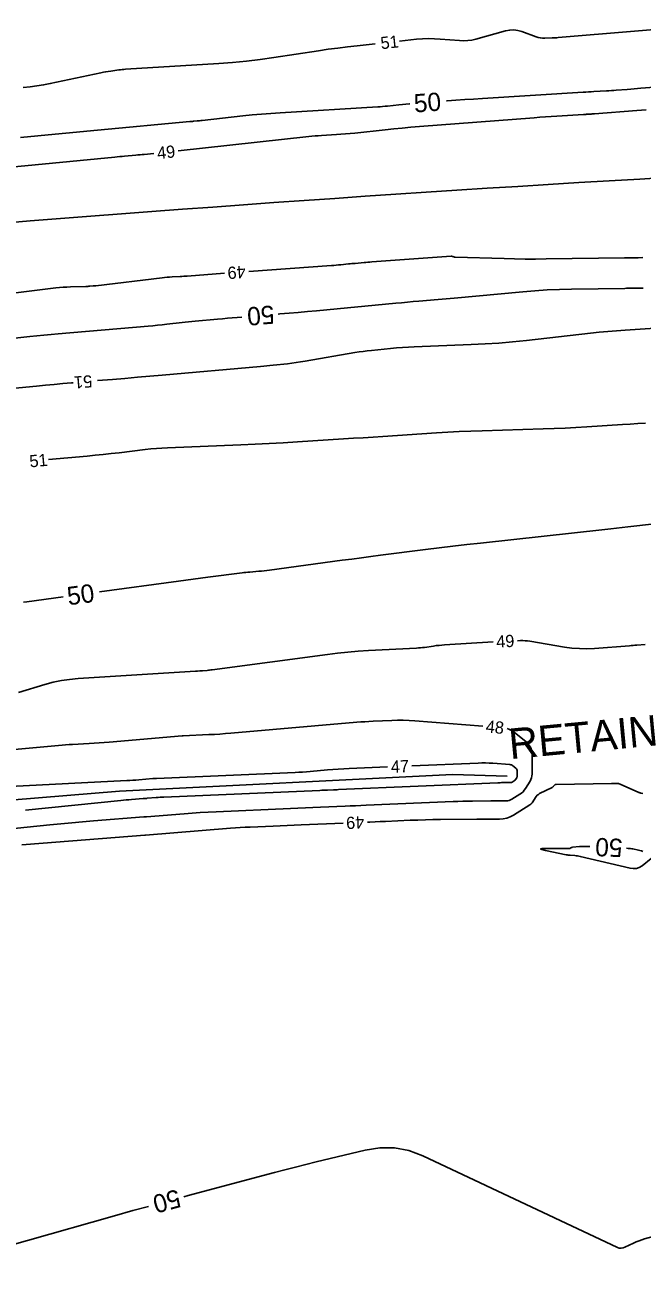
# Model space of a CAD drawing. Extents: x 2384780 to 2405861, y 547869 to 573706.
# Drawn here: x 2396899.3 to 2397000.5, y 552440.3 to 552643.7 of the extents above; entities that cross this region are included whole.
import ezdxf

# ---------------------------------------------------------------- set-up
doc = ezdxf.new("R2010")
doc.units = 0
for name, color, linetype in [('Old_Level_5', 7, 'Continuous'), ('Old_Level_60', 7, 'Continuous'), ('Old_Level_61', 7, 'Continuous')]:
    doc.layers.add(name, color=color, linetype=linetype)

msp = doc.modelspace()

# ---------------------------------------------------------------- linework, layer by layer
at = {"layer": 'Old_Level_5'}
msp.add_lwpolyline([(2396978.36675, 552520.44175), (2396969.428, 552520.71275), (2396914.792, 552518.002), (2396848.97, 552512.58075), (2396788.753, 552503.63525), (2396705.595, 552496.8585), (2396603.47575, 552486.01575), (2396504.046, 552476.8625)], dxfattribs=at)
msp.add_arc((2397284.94953, 547741.42709), 4885.24931, 91.40220833, 95.16482222, dxfattribs=at)
at = {"layer": 'Old_Level_60'}
for points in [[(2396960.73725, 552640.97275), (2396963.54, 552641.2735), (2396964.5075, 552641.35425), (2396965.4755, 552641.389), (2396966.444, 552641.37775), (2396967.41325, 552641.32075), (2396970.58, 552641.059), (2396971.25575, 552641.0325), (2396971.926, 552641.0655), (2396972.5905, 552641.1575), (2396973.24975, 552641.309), (2396978.13825, 552642.65825), (2396978.80675, 552642.79025), (2396979.47075, 552642.8155), (2396980.13025, 552642.7345), (2396980.7855, 552642.54675), (2396983.1495, 552641.6745), (2396983.4935, 552641.56625), (2396983.843, 552641.493), (2396984.19825, 552641.455), (2396984.559, 552641.45175), (2396985.74625, 552641.4995), (2396986.0005, 552641.511), (2396986.25475, 552641.52525), (2396986.5085, 552641.54225), (2396986.7625, 552641.56225), (2397011.782, 552643.653)], [(2396899.0085, 552633.35725), (2396900.12325, 552633.474), (2396901.233, 552633.6245), (2396902.33775, 552633.80825), (2396903.4375, 552634.02525), (2396911.75375, 552635.798), (2396912.151, 552635.8785), (2396912.54975, 552635.951), (2396912.94975, 552636.01575), (2396913.351, 552636.07225), (2396914.6645, 552636.244), (2396914.946, 552636.2785), (2396915.22825, 552636.308), (2396915.51075, 552636.333), (2396915.79375, 552636.353), (2396931.07125, 552637.30325), (2396933.3385, 552637.47), (2396935.6005, 552637.68775), (2396937.857, 552637.95625), (2396940.10775, 552638.27575), (2396947.452, 552639.4025), (2396949.027, 552639.635), (2396950.60425, 552639.84975), (2396952.18375, 552640.04625), (2396953.76575, 552640.22525), (2396956.76, 552640.54625)], [(2397001.16525, 552629.7075), (2397000.41125, 552629.65), (2396999.657, 552629.59225), (2396992.7085, 552629.05925), (2396992.52925, 552629.04575), (2396992.35, 552629.03325), (2396992.1705, 552629.02125), (2396991.99125, 552629.01), (2396991.40525, 552628.97425), (2396991.27975, 552628.9665), (2396991.154, 552628.95875), (2396991.0285, 552628.95125), (2396990.903, 552628.9435), (2396986.5575, 552628.67875), (2396985.6265, 552628.62), (2396984.69575, 552628.5575), (2396983.76525, 552628.49125), (2396982.835, 552628.421), (2396963.9785, 552626.95975), (2396962.58, 552626.84625), (2396961.18225, 552626.7225), (2396959.78575, 552626.58875), (2396958.39, 552626.4445), (2396953.37375, 552625.9085), (2396952.626, 552625.833), (2396951.8775, 552625.766), (2396951.128, 552625.70775), (2396950.378, 552625.658), (2396947.92675, 552625.50975), (2396947.40175, 552625.475), (2396946.87725, 552625.4335), (2396946.3535, 552625.386), (2396945.83, 552625.33175), (2396924.4195, 552622.9875)], [(2396920.442, 552622.56525), (2396918.8555, 552622.41275), (2396918.5125, 552622.38), (2396918.16975, 552622.3475), (2396917.82675, 552622.31525), (2396917.48375, 552622.28325), (2396915.61925, 552622.1105), (2396915.21975, 552622.07325), (2396914.82025, 552622.03575), (2396914.421, 552621.99775), (2396914.0215, 552621.9595), (2396887.8075, 552619.43575)], [(2396936.004, 552603.1995), (2396949.54575, 552604.183), (2396949.93325, 552604.2125), (2396950.32075, 552604.2445), (2396950.708, 552604.279), (2396951.095, 552604.31575), (2396952.359, 552604.44075), (2396952.63, 552604.46725), (2396952.901, 552604.49275), (2396953.172, 552604.51775), (2396953.443, 552604.54175), (2396954.90925, 552604.67), (2396955.2235, 552604.697), (2396955.538, 552604.7225), (2396955.85225, 552604.74675), (2396956.167, 552604.76975), (2396969.192, 552605.6975), (2396969.25875, 552605.69875), (2396969.3245, 552605.69275), (2396969.38925, 552605.6795), (2396969.453, 552605.65925), (2396969.6595, 552605.581), (2396969.704, 552605.56625), (2396969.74925, 552605.55525), (2396969.7955, 552605.548), (2396969.84225, 552605.54475), (2396977.8805, 552605.31475), (2396979.603, 552605.27475), (2396981.32575, 552605.2525), (2396983.0485, 552605.24875), (2396984.7715, 552605.263), (2396997.646, 552605.4375), (2396998.39575, 552605.44775), (2396999.1455, 552605.45775), (2396999.895, 552605.468), (2397000.64475, 552605.47825)], [(2396882.4795, 552597.80475), (2396904.36175, 552600.50525), (2396904.96325, 552600.572), (2396905.56575, 552600.624), (2396906.1695, 552600.6615), (2396906.774, 552600.68425), (2396909.27025, 552600.748), (2396909.43425, 552600.7535), (2396909.59825, 552600.7615), (2396909.762, 552600.772), (2396909.92575, 552600.785), (2396910.46025, 552600.83175), (2396910.57475, 552600.84225), (2396910.68925, 552600.8535), (2396910.8035, 552600.86575), (2396910.91775, 552600.879), (2396921.79275, 552602.168), (2396922.19925, 552602.21325), (2396922.606, 552602.25225), (2396923.0135, 552602.28525), (2396923.42175, 552602.31225), (2396924.7555, 552602.3905), (2396925.04125, 552602.40775), (2396925.327, 552602.426), (2396925.6125, 552602.44525), (2396925.89825, 552602.4655), (2396932.0145, 552602.90975)], [(2397004.32725, 552594.0365), (2396997.717, 552593.5955), (2396996.301, 552593.493), (2396994.88675, 552593.37425), (2396993.474, 552593.23925), (2396992.0625, 552593.08825), (2396981.53975, 552591.901), (2396979.2835, 552591.66775), (2396977.02375, 552591.47625), (2396974.761, 552591.327), (2396972.495, 552591.21975), (2396963.15325, 552590.864), (2396962.18125, 552590.81925), (2396961.2105, 552590.759), (2396960.241, 552590.683), (2396959.27225, 552590.5915), (2396956.11025, 552590.2675), (2396955.43325, 552590.19225), (2396954.758, 552590.10575), (2396954.0845, 552590.0075), (2396953.41225, 552589.89775), (2396945.22625, 552588.49075), (2396944.5075, 552588.373), (2396943.78725, 552588.2665), (2396943.0655, 552588.17125), (2396942.342, 552588.08725), (2396939.97625, 552587.83125), (2396939.469, 552587.7775), (2396938.96175, 552587.7265), (2396938.45425, 552587.678), (2396937.9465, 552587.63225), (2396921.81775, 552586.21675), (2396919.7695, 552586.03775), (2396917.72125, 552585.8605), (2396915.673, 552585.68475), (2396913.6245, 552585.51075), (2396911.18, 552585.304)], [(2396907.19425, 552584.967), (2396906.9325, 552584.94475), (2396905.49875, 552584.8215), (2396904.06525, 552584.6945), (2396902.632, 552584.5635), (2396901.19925, 552584.4285), (2396886.03425, 552582.98)], [(2396903.1435, 552572.3575), (2396909.49225, 552572.9375), (2396910.804, 552573.06225), (2396912.11475, 552573.1965), (2396913.4245, 552573.34025), (2396914.73325, 552573.49375), (2396919.007, 552574.01), (2396919.9235, 552574.1115), (2396920.8415, 552574.194), (2396921.761, 552574.25775), (2396922.68175, 552574.30275), (2396934.719, 552574.7685), (2396937.035, 552574.86575), (2396939.35025, 552574.9785), (2396941.66475, 552575.10625), (2396943.97825, 552575.24975), (2396951.535, 552575.74275), (2396953.15425, 552575.8485), (2396954.7735, 552575.954), (2396956.39275, 552576.05975), (2396958.012, 552576.1655), (2396966.7715, 552576.737), (2396968.649, 552576.851), (2396970.52725, 552576.948), (2396972.40625, 552577.028), (2396974.28625, 552577.09075), (2396984.2915, 552577.38025), (2396986.0835, 552577.44025), (2396987.8745, 552577.51675), (2396989.665, 552577.60975), (2396991.4545, 552577.719), (2396997.299, 552578.10325), (2396998.5515, 552578.18225), (2396999.8045, 552578.255), (2397001.05775, 552578.321)], [(2396976.07425, 552542.462), (2396968.123, 552541.98075), (2396967.66475, 552541.948), (2396967.20775, 552541.906), (2396966.7515, 552541.8545), (2396966.29625, 552541.7935), (2396964.81075, 552541.5785), (2396964.492, 552541.53625), (2396964.1725, 552541.50125), (2396963.8525, 552541.47375), (2396963.5315, 552541.4535), (2396955.6385, 552541.048), (2396953.94875, 552540.944), (2396952.26225, 552540.8055), (2396950.579, 552540.6325), (2396948.89875, 552540.42525), (2396929.992, 552537.89575), (2396929.78525, 552537.8695), (2396929.5785, 552537.84575), (2396929.37125, 552537.8245), (2396929.164, 552537.806), (2396928.423, 552537.744), (2396928.30925, 552537.7345), (2396928.19525, 552537.725), (2396928.0815, 552537.7155), (2396927.9675, 552537.706), (2396927.5955, 552537.67475), (2396927.51575, 552537.66825), (2396927.436, 552537.66225), (2396927.35625, 552537.65675), (2396927.27625, 552537.6515), (2396907.99475, 552536.4475), (2396906.617, 552536.32225), (2396905.253, 552536.12), (2396903.90275, 552535.8405), (2396902.56625, 552535.48375), (2396898.2225, 552534.1925)], [(2397001.0275, 552542.0665), (2396999.6345, 552541.94775), (2396999.336, 552541.9225), (2396999.0375, 552541.898), (2396998.73875, 552541.874), (2396998.44025, 552541.85075), (2396992.69625, 552541.4085), (2396991.467, 552541.351), (2396990.24125, 552541.36825), (2396989.01875, 552541.46025), (2396987.7995, 552541.627), (2396982.1045, 552542.58125), (2396981.727, 552542.635), (2396981.34825, 552542.67), (2396980.96825, 552542.68625), (2396980.587, 552542.6835), (2396980.06875, 552542.66725)], [(2396974.405, 552528.654), (2396963.23375, 552529.5255), (2396962.29175, 552529.58475), (2396961.3495, 552529.6155), (2396960.4065, 552529.61775), (2396959.46325, 552529.5915), (2396956.38075, 552529.459), (2396955.72025, 552529.427), (2396955.0605, 552529.388), (2396954.401, 552529.34175), (2396953.74225, 552529.2885), (2396933.073, 552527.501), (2396932.169, 552527.42775), (2396931.2645, 552527.3645), (2396930.35925, 552527.31075), (2396929.45325, 552527.267), (2396925.2555, 552527.0865), (2396925.24, 552527.086), (2396925.2245, 552527.08525), (2396925.20875, 552527.0845), (2396925.19325, 552527.084), (2396925.14225, 552527.08175), (2396925.13125, 552527.08125), (2396925.1205, 552527.0805), (2396925.1095, 552527.07975), (2396925.0985, 552527.079), (2396913.10925, 552526.0365), (2396912.28325, 552525.96825), (2396911.45675, 552525.9075), (2396910.6295, 552525.85375), (2396909.802, 552525.8075), (2396907.09775, 552525.66775), (2396906.5185, 552525.63475), (2396905.9395, 552525.596), (2396905.36125, 552525.55125), (2396904.78325, 552525.50075), (2396883.12025, 552523.496)], [(2396894.287, 552511.55975), (2396903.379, 552512.4785), (2396905.16425, 552512.654), (2396906.95025, 552512.8195), (2396908.73725, 552512.97525), (2396910.52525, 552513.121), (2396918.78625, 552513.77225), (2396918.8285, 552513.77525), (2396918.871, 552513.778), (2396918.91325, 552513.7805), (2396918.95575, 552513.7825), (2396919.0945, 552513.7885), (2396919.12425, 552513.78975), (2396919.154, 552513.7915), (2396919.18375, 552513.7935), (2396919.21325, 552513.79575), (2396925.38125, 552514.30125), (2396926.70325, 552514.403), (2396928.02625, 552514.492), (2396929.34975, 552514.56825), (2396930.67425, 552514.6315), (2396942.834, 552515.154), (2396944.06575, 552515.2065), (2396945.29725, 552515.25875), (2396946.529, 552515.3105), (2396947.76075, 552515.36175), (2396951.7845, 552515.52825), (2396952.64675, 552515.564), (2396953.509, 552515.60025), (2396954.371, 552515.63675), (2396955.23325, 552515.67375), (2396969.52025, 552516.2875), (2396970.31325, 552516.31825), (2396971.10625, 552516.343), (2396971.8995, 552516.3615), (2396972.693, 552516.37375), (2396975.69375, 552516.40825), (2396976.04475, 552516.4115), (2396976.39575, 552516.41375), (2396976.747, 552516.4145), (2396977.098, 552516.41375), (2396978.245, 552516.40975), (2396978.486, 552516.42525), (2396978.71775, 552516.47375), (2396978.94, 552516.55525), (2396979.15275, 552516.66925), (2396980.47375, 552517.4985), (2396980.74325, 552517.6895), (2396980.9855, 552517.9075), (2396981.2005, 552518.15225), (2396981.3885, 552518.424), (2396982.13725, 552519.64975), (2396982.278, 552519.918), (2396982.3795, 552520.1975), (2396982.44175, 552520.48825), (2396982.4645, 552520.7905), (2396982.49675, 552523.894), (2396982.43825, 552524.5285), (2396982.249, 552525.1015), (2396981.92925, 552525.6135), (2396981.47875, 552526.06375), (2396979.53925, 552527.642), (2396979.10875, 552527.94325), (2396978.64875, 552528.17025), (2396978.37875, 552528.2545)], [(2396958.74175, 552521.96975), (2396952.44625, 552521.6995), (2396951.5665, 552521.657), (2396950.6875, 552521.60475), (2396949.80925, 552521.54325), (2396948.9315, 552521.472), (2396946.065, 552521.22425), (2396945.4505, 552521.1745), (2396944.83575, 552521.13125), (2396944.2205, 552521.095), (2396943.60475, 552521.065), (2396920.872, 552520.08875), (2396920.81, 552520.086), (2396920.74775, 552520.08325), (2396920.6855, 552520.08075), (2396920.62325, 552520.078), (2396920.42, 552520.06925), (2396920.3765, 552520.06725), (2396920.333, 552520.0645), (2396920.2895, 552520.0615), (2396920.246, 552520.058), (2396917.9555, 552519.85875), (2396917.4645, 552519.81825), (2396916.97325, 552519.782), (2396916.48175, 552519.75025), (2396915.99, 552519.7225), (2396896.85525, 552518.73375)], [(2396899.3535, 552514.8955), (2396914.98775, 552516.4755), (2396915.42675, 552516.5185), (2396915.86575, 552516.55925), (2396916.30525, 552516.5975), (2396916.74475, 552516.6335), (2396918.65925, 552516.78425), (2396918.72775, 552516.7895), (2396918.7965, 552516.794), (2396918.86525, 552516.79775), (2396918.93425, 552516.801), (2396919.159, 552516.81075), (2396919.207, 552516.813), (2396919.25525, 552516.81575), (2396919.30325, 552516.819), (2396919.35125, 552516.82275), (2396920.81075, 552516.94225), (2396921.1235, 552516.9665), (2396921.4365, 552516.9875), (2396921.74975, 552517.0055), (2396922.063, 552517.0205), (2396947.68075, 552518.12075), (2396947.9835, 552518.13375), (2396948.28625, 552518.14675), (2396948.589, 552518.15925), (2396948.892, 552518.172), (2396949.88125, 552518.213), (2396950.093, 552518.22175), (2396950.305, 552518.2305), (2396950.517, 552518.2395), (2396950.729, 552518.24875), (2396976.84525, 552519.3705), (2396977.04, 552519.378), (2396977.235, 552519.384), (2396977.43, 552519.38875), (2396977.625, 552519.39175), (2396978.36275, 552519.40025), (2396978.44925, 552519.401), (2396978.5355, 552519.4015), (2396978.62175, 552519.40175), (2396978.708, 552519.4015), (2396978.99, 552519.4005), (2396979.04925, 552519.40425), (2396979.10625, 552519.41625), (2396979.161, 552519.43625), (2396979.21325, 552519.46425), (2396979.538, 552519.66825), (2396979.60425, 552519.71525), (2396979.66375, 552519.76875), (2396979.71675, 552519.829), (2396979.763, 552519.89575), (2396979.947, 552520.197), (2396979.98175, 552520.263), (2396980.0065, 552520.33175), (2396980.02175, 552520.40325), (2396980.0275, 552520.4775), (2396980.0355, 552521.2405), (2396980.021, 552521.3965), (2396979.9745, 552521.5375), (2396979.89575, 552521.66325), (2396979.785, 552521.774), (2396979.30825, 552522.162), (2396979.2025, 552522.236), (2396979.08925, 552522.29175), (2396978.969, 552522.3295), (2396978.84125, 552522.34875), (2396976.038, 552522.5675), (2396975.437, 552522.60525), (2396974.836, 552522.62475), (2396974.2345, 552522.62625), (2396973.6325, 552522.6095), (2396962.738, 552522.1415)], [(2397000.667, 552517.609), (2397000.29775, 552517.68475), (2397000.21925, 552517.703), (2397000.14225, 552517.72525), (2397000.0665, 552517.75175), (2396999.992, 552517.7825), (2396996.90775, 552519.1485), (2396996.7775, 552519.19775), (2396996.64425, 552519.2315), (2396996.508, 552519.2495), (2396996.36875, 552519.25225), (2396995.90875, 552519.235), (2396995.81025, 552519.23175), (2396995.71175, 552519.229), (2396995.613, 552519.22675), (2396995.5145, 552519.22525), (2396986.423, 552519.10175), (2396986.3415, 552519.09275), (2396986.26725, 552519.06775), (2396986.20025, 552519.02725), (2396986.1405, 552518.971), (2396985.9575, 552518.76125), (2396985.9165, 552518.7185), (2396985.872, 552518.6805), (2396985.824, 552518.647), (2396985.77225, 552518.618), (2396983.71375, 552517.591), (2396983.5025, 552517.467), (2396983.31475, 552517.31775), (2396983.15, 552517.14325), (2396983.0085, 552516.9435), (2396982.58425, 552516.24925), (2396982.4865, 552516.10775), (2396982.37425, 552515.98), (2396982.24775, 552515.86625), (2396982.10725, 552515.7665), (2396979.40525, 552514.07075), (2396978.87175, 552513.7845), (2396978.315, 552513.58075), (2396977.73425, 552513.4595), (2396977.13025, 552513.42025), (2396975.1185, 552513.4275), (2396974.68725, 552513.42825), (2396974.25625, 552513.42725), (2396973.825, 552513.42475), (2396973.394, 552513.4205)], [(2396973.394, 552513.4205), (2396967.45825, 552513.35225), (2396966.21775, 552513.33325), (2396964.9775, 552513.30425), (2396963.7375, 552513.26575), (2396962.49775, 552513.21725), (2396958.44825, 552513.04325), (2396957.5805, 552513.00625), (2396956.71275, 552512.9695), (2396955.845, 552512.933), (2396955.46825, 552512.9175)], [(2396951.4715, 552512.752), (2396944.61725, 552512.46825), (2396943.46275, 552512.42025), (2396942.3085, 552512.37175), (2396941.154, 552512.32275), (2396939.99975, 552512.2735), (2396936.229, 552512.1115), (2396935.42125, 552512.07275), (2396934.614, 552512.02625), (2396933.80725, 552511.972), (2396933.00075, 552511.91), (2396919.08475, 552510.76975), (2396919.06875, 552510.7685), (2396919.05275, 552510.7675), (2396919.0365, 552510.7665), (2396919.0205, 552510.76575), (2396918.96775, 552510.7635), (2396918.9565, 552510.763), (2396918.94525, 552510.76225), (2396918.934, 552510.7615), (2396918.92275, 552510.76075), (2396899.486, 552509.229), (2396898.759, 552509.1695)]]:
    msp.add_lwpolyline(points, dxfattribs=at)
at = {"layer": 'Old_Level_61'}
for points in [[(2397019.00225, 552634.653), (2397000.32825, 552633.23825), (2396999.76875, 552633.19575), (2396999.209, 552633.153), (2396998.6495, 552633.11025), (2396998.08975, 552633.0675), (2396996.26175, 552632.92725), (2396995.87, 552632.898), (2396995.47825, 552632.87025), (2396995.08625, 552632.844), (2396994.694, 552632.8195), (2396992.6135, 552632.69275), (2396992.16775, 552632.6655), (2396991.722, 552632.63825), (2396991.27625, 552632.61125), (2396990.83025, 552632.584), (2396974.33425, 552631.57875), (2396972.88475, 552631.48725), (2396971.4355, 552631.39), (2396969.98675, 552631.28675), (2396968.53825, 552631.1775), (2396968.42775, 552631.169)], [(2396962.44575, 552630.7035), (2396962.35475, 552630.69625), (2396961.781, 552630.64525), (2396961.2075, 552630.5905), (2396960.6345, 552630.53125), (2396958.76325, 552630.33125), (2396958.362, 552630.29075), (2396957.9605, 552630.25475), (2396957.5585, 552630.2235), (2396957.15625, 552630.197), (2396941.16125, 552629.23025), (2396939.631, 552629.12825), (2396938.10275, 552629.008), (2396936.57575, 552628.869), (2396935.0505, 552628.71125), (2396928.327, 552627.975), (2396928.1315, 552627.954), (2396927.936, 552627.9335), (2396927.74025, 552627.91375), (2396927.54475, 552627.89475), (2396926.9055, 552627.83325), (2396926.7685, 552627.82025), (2396926.6315, 552627.80725), (2396926.4945, 552627.79425), (2396926.3575, 552627.7815), (2396911.19075, 552626.3755), (2396909.4535, 552626.21375), (2396907.7165, 552626.0505), (2396905.9795, 552625.8855), (2396904.24275, 552625.719), (2396898.56975, 552625.173)], [(2396940.828, 552596.21525), (2396941.10625, 552596.2375), (2396942.6125, 552596.36125), (2396944.11825, 552596.4905), (2396945.6235, 552596.6255), (2396947.12825, 552596.766), (2396960.10625, 552598.00225), (2396961.05975, 552598.09125), (2396962.01375, 552598.177), (2396962.96775, 552598.259), (2396963.92225, 552598.3375), (2396967.04075, 552598.5885), (2396967.70875, 552598.6435), (2396968.37675, 552598.70075), (2396969.0445, 552598.7605), (2396969.712, 552598.82275), (2396980.95075, 552599.8885), (2396982.9485, 552600.05775), (2396984.9485, 552600.18625), (2396986.95075, 552600.27425), (2396988.955, 552600.32175), (2396997.664, 552600.43975), (2396997.989, 552600.44425), (2396998.314, 552600.4485), (2396998.63875, 552600.453), (2396998.96375, 552600.4575), (2397000.02525, 552600.47175), (2397000.2525, 552600.47625), (2397000.47975, 552600.48325), (2397000.707, 552600.49275)], [(2396894.61525, 552591.94925), (2396900.064, 552592.54475), (2396901.23175, 552592.66875), (2396902.4005, 552592.7855), (2396903.56975, 552592.89525), (2396904.73975, 552592.99775), (2396919.508, 552594.24675), (2396920.2715, 552594.31375), (2396921.0345, 552594.3855), (2396921.79725, 552594.462), (2396922.55925, 552594.54325), (2396925.04825, 552594.81625), (2396925.58175, 552594.874), (2396926.11525, 552594.92975), (2396926.64925, 552594.984), (2396927.18325, 552595.03625), (2396930.8935, 552595.393), (2396931.6885, 552595.468), (2396932.484, 552595.53975), (2396933.27975, 552595.60825), (2396934.07575, 552595.67375), (2396934.84725, 552595.7355)], [(2397002.581, 552561.82625), (2396998.193, 552561.32325), (2396997.25275, 552561.216), (2396996.31225, 552561.11), (2396995.37175, 552561.00525), (2396994.431, 552560.90175), (2396974.013, 552558.66775), (2396971.75525, 552558.416), (2396969.49875, 552558.155), (2396967.24325, 552557.8845), (2396964.989, 552557.6045), (2396957.62675, 552556.67475), (2396956.04925, 552556.47375), (2396954.47225, 552556.26925), (2396952.89575, 552556.061), (2396951.31975, 552555.8495), (2396939.417, 552554.23825), (2396938.96975, 552554.18075), (2396938.52225, 552554.12875), (2396938.07375, 552554.08275), (2396937.62475, 552554.0425), (2396936.15725, 552553.92025), (2396935.843, 552553.89225), (2396935.529, 552553.86075), (2396935.2155, 552553.8255), (2396934.90225, 552553.78675), (2396929.27675, 552553.05725), (2396928.07125, 552552.90025), (2396926.866, 552552.74125), (2396925.66125, 552552.58075), (2396924.4565, 552552.41825), (2396911.5175, 552550.6645)], [(2396905.572, 552549.8585), (2396899.6025, 552549.0495), (2396899.04625, 552548.9655)], [(2396991.94725, 552508.8975), (2396991.41075, 552508.9215), (2396991.1275, 552508.92925), (2396990.8445, 552508.9275), (2396990.5615, 552508.91625), (2396990.279, 552508.8955), (2396989.09125, 552508.78825), (2396989.02675, 552508.7795), (2396988.964, 552508.7645), (2396988.90325, 552508.7435), (2396988.844, 552508.71625), (2396988.65375, 552508.618), (2396988.61225, 552508.5995), (2396988.56975, 552508.5865), (2396988.52575, 552508.57875), (2396988.4805, 552508.57625), (2396984.699, 552508.59325), (2396984.08925, 552508.57625), (2396983.8805, 552508.5175), (2396984.07275, 552508.41725), (2396984.666, 552508.2755), (2396988.09225, 552507.574), (2396988.24925, 552507.5445), (2396988.407, 552507.51975), (2396988.5655, 552507.49975), (2396988.7245, 552507.48475)], [(2396988.7245, 552507.48475), (2396989.46875, 552507.4265), (2396989.69575, 552507.40425), (2396989.92175, 552507.37325), (2396990.146, 552507.334), (2396990.36925, 552507.28575), (2396998.5515, 552505.3575), (2396999.0775, 552505.2885), (2396999.57875, 552505.33575), (2397000.05475, 552505.49925), (2397000.5055, 552505.779), (2397002.00375, 552506.933)], [(2397000.636, 552508.11925), (2397000.407, 552508.19475), (2397000.175, 552508.2605), (2396999.94, 552508.31675), (2396999.02225, 552508.51525), (2396998.82525, 552508.5535), (2396998.627, 552508.5835), (2396998.4275, 552508.605), (2396998.22725, 552508.61825), (2396997.9415, 552508.631)], [(2397019.77275, 552449.672), (2397000.93675, 552444.5795), (2397000.4725, 552444.442), (2397000.01625, 552444.283), (2396999.568, 552444.1025), (2396999.128, 552443.90025), (2396997.70375, 552443.20475), (2396997.3985, 552443.09225), (2396997.0925, 552443.05325), (2396996.78575, 552443.08775), (2396996.47875, 552443.1955), (2396964.5705, 552458.19275), (2396962.26425, 552459.05775), (2396959.916, 552459.505), (2396957.52575, 552459.534), (2396955.0935, 552459.14525), (2396947.07925, 552457.19225), (2396945.363, 552456.7695), (2396943.64925, 552456.33775), (2396941.9375, 552455.897), (2396940.228, 552455.44775), (2396926.0685, 552451.686), (2396925.328, 552451.48775)], [(2396919.53675, 552449.919), (2396916.98125, 552449.21175), (2396913.959, 552448.36225), (2396885.3965, 552440.26975)]]:
    msp.add_lwpolyline(points, dxfattribs=at)

# ---------------------------------------------------------------- texts
at = {"layer": 'Old_Level_5'}
msp.add_text('RETAIN', height=5, rotation=5.3933222, dxfattribs=at).set_placement((2396978.888, 552523.23525))
at = {"layer": 'Old_Level_60'}
for s, rotation, p in [('51', 6.1219417, (2396957.728, 552639.64425)), ('49', 6.0592861, (2396921.065, 552621.619)), ('49', 184.15435, (2396935.41325, 552604.15925)), ('51', 184.8339056, (2396910.2325, 552586.2275)), ('51', 5.2210972, (2396900.11375, 552571.0765)), ('49', 2.9403583, (2396976.6435, 552541.50825)), ('48', 354.2570278, (2396974.8025, 552527.654)), ('47', 2.4595417, (2396959.351, 552520.995)), ('49', 182.3717139, (2396954.9075, 552513.895))]:
    msp.add_text(s, height=2, rotation=rotation, dxfattribs=at).set_placement(p)
at = {"layer": 'Old_Level_61'}
for rotation, p in [(4.4484194, (2396963.19825, 552629.2585)), (184.5856167, (2396940.07225, 552597.6595)), (7.7191028, (2396906.4055, 552548.45775)), (177.4534917, (2396997.37075, 552510.15775)), (195.1566167, (2396924.3185, 552452.7745))]:
    msp.add_text('50', height=3, rotation=rotation, dxfattribs=at).set_placement(p)

doc.saveas('drawing.dxf')
